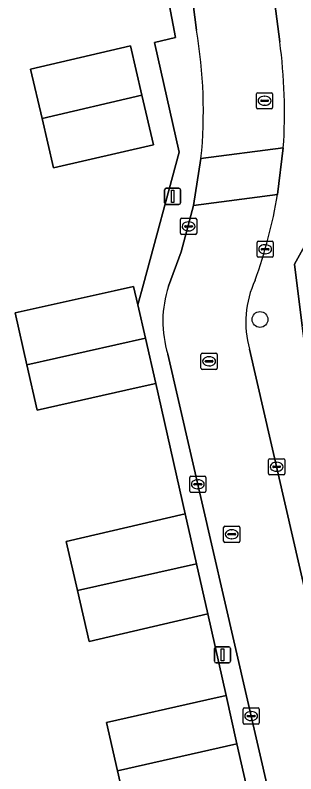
# Model space of a CAD drawing. Extents: x 158472 to 159562, y 388525 to 389606.
# Drawn here: x 159287.73 to 159305.11, y 388907.81 to 388954.85 of the extents above; entities that cross this region are included whole.
import ezdxf

# ---------------------------------------------------------------- set-up
doc = ezdxf.new("R2010")
doc.units = 0
for name, color, linetype in [('IMGEO_Boom', 7, 'Continuous'), ('IMGEO_Erf', 7, 'Continuous'), ('IMGEO_Kolk', 7, 'Continuous'), ('IMGEO_Lichtmast', 7, 'Continuous'), ('IMGEO_Muur', 7, 'Continuous'), ('IMGEO_Pand', 7, 'Continuous'), ('IMGEO_Rijbaan_lokaal_open', 7, 'Continuous'), ('IMGEO_Rioolput', 7, 'Continuous'), ('IMGEO_Voetpad_open', 7, 'Continuous')]:
    doc.layers.add(name, color=color, linetype=linetype)

msp = doc.modelspace()

# ---------------------------------------------------------------- linework, layer by layer
at = {"layer": 'IMGEO_Boom'}
msp.add_circle((159302.891, 388935.981), 0.489, dxfattribs=at)
at = {"layer": 'IMGEO_Erf'}
for points in [[(159294.763, 388904.904), (159294.06, 388907.993), (159293.379, 388910.985), (159299.603, 388912.4), (159300.791, 388912.67), (159299.657, 388917.721), (159292.315, 388916.022), (159291.586, 388919.172), (159290.88, 388922.222), (159298.263, 388923.93), (159296.449, 388932.007), (159295.222, 388931.732), (159289.083, 388930.354), (159288.45, 388933.17), (159287.729, 388936.381), (159293.869, 388937.759), (159295.064, 388938.027), (159295.328, 388936.881), (159295.673, 388938.164), (159297.885, 388946.363), (159296.352, 388953.162), (159297.66, 388953.458), (159296.25, 388960.912)], [(159307.788, 388944.393), (159305.034, 388939.412), (159305.5, 388935.581)]]:
    msp.add_lwpolyline(points, dxfattribs=at)
msp.add_lwpolyline([(159290.104, 388945.379), (159289.392, 388948.445), (159288.68, 388951.509), (159294.865, 388952.946), (159295.576, 388949.883), (159296.289, 388946.815)], close=True, dxfattribs=at)
at = {"layer": 'IMGEO_Kolk'}
for p, q in [((159297.97, 388941.326), (159297.97, 388942.178)), ((159298.045, 388942.252), (159298.897, 388942.252)), ((159298.458, 388942.032), (159298.483, 388942.032)), ((159298.971, 388942.178), (159298.971, 388941.326)), ((159298.229, 388941.746), (159298.229, 388941.758)), ((159298.667, 388941.709), (159298.269, 388941.709)), ((159298.272, 388941.795), (159298.67, 388941.795)), ((159298.713, 388941.758), (159298.713, 388941.746)), ((159298.897, 388941.252), (159298.045, 388941.252)), ((159298.481, 388941.472), (159298.456, 388941.472)), ((159302.712, 388939.909), (159302.712, 388940.761)), ((159302.787, 388940.835), (159303.639, 388940.835)), ((159303.2, 388940.615), (159303.225, 388940.615)), ((159303.713, 388940.761), (159303.713, 388939.909)), ((159302.971, 388940.329), (159302.971, 388940.341)), ((159303.409, 388940.292), (159303.011, 388940.292)), ((159303.014, 388940.378), (159303.412, 388940.378)), ((159303.455, 388940.341), (159303.455, 388940.329)), ((159303.639, 388939.835), (159302.787, 388939.835)), ((159303.223, 388940.055), (159303.198, 388940.055)), ((159303.423, 388926.42), (159303.423, 388927.272)), ((159303.498, 388927.346), (159304.35, 388927.346)), ((159303.911, 388927.126), (159303.936, 388927.126)), ((159304.424, 388927.272), (159304.424, 388926.42)), ((159303.682, 388926.84), (159303.682, 388926.852)), ((159304.12, 388926.803), (159303.722, 388926.803)), ((159303.725, 388926.889), (159304.123, 388926.889)), ((159303.934, 388926.566), (159303.909, 388926.566)), ((159304.166, 388926.852), (159304.166, 388926.84)), ((159298.541, 388925.335), (159298.541, 388926.187)), ((159298.616, 388926.261), (159299.468, 388926.261)), ((159299.029, 388926.041), (159299.054, 388926.041)), ((159299.542, 388926.187), (159299.542, 388925.335)), ((159304.35, 388926.346), (159303.498, 388926.346)), ((159298.8, 388925.755), (159298.8, 388925.767)), ((159299.238, 388925.718), (159298.84, 388925.718)), ((159298.843, 388925.804), (159299.241, 388925.804)), ((159299.284, 388925.767), (159299.284, 388925.755)), ((159299.468, 388925.261), (159298.616, 388925.261)), ((159299.052, 388925.481), (159299.027, 388925.481)), ((159301.847, 388910.965), (159301.847, 388911.817)), ((159301.922, 388911.891), (159302.774, 388911.891)), ((159302.335, 388911.671), (159302.36, 388911.671)), ((159302.848, 388911.817), (159302.848, 388910.965)), ((159302.106, 388911.385), (159302.106, 388911.397)), ((159302.544, 388911.348), (159302.146, 388911.348)), ((159302.149, 388911.434), (159302.547, 388911.434)), ((159302.358, 388911.111), (159302.333, 388911.111)), ((159302.59, 388911.397), (159302.59, 388911.385)), ((159302.774, 388910.891), (159301.922, 388910.891))]:
    msp.add_line(p, q, dxfattribs=at)
for points in [[(159297.97, 388941.326), (159297.97, 388942.178)], [(159298.045, 388942.252), (159298.897, 388942.252)], [(159298.971, 388942.178), (159298.971, 388941.326)], [(159298.897, 388941.252), (159298.045, 388941.252)], [(159302.712, 388939.909), (159302.712, 388940.761)], [(159302.787, 388940.835), (159303.639, 388940.835)], [(159303.713, 388940.761), (159303.713, 388939.909)], [(159303.639, 388939.835), (159302.787, 388939.835)], [(159303.423, 388926.42), (159303.423, 388927.272)], [(159303.498, 388927.346), (159304.35, 388927.346)], [(159304.424, 388927.272), (159304.424, 388926.42)], [(159298.541, 388925.335), (159298.541, 388926.187)], [(159298.616, 388926.261), (159299.468, 388926.261)], [(159299.542, 388926.187), (159299.542, 388925.335)], [(159304.35, 388926.346), (159303.498, 388926.346)], [(159299.468, 388925.261), (159298.616, 388925.261)], [(159301.847, 388910.965), (159301.847, 388911.817)], [(159301.922, 388911.891), (159302.774, 388911.891)], [(159302.848, 388911.817), (159302.848, 388910.965)], [(159302.774, 388910.891), (159301.922, 388910.891)]]:
    msp.add_lwpolyline(points, dxfattribs=at)
for centre, radius, start, end in [((159298.047, 388942.176), 0.0765, 91.552, 178.448), ((159298.047, 388942.176), 0.0765, 91.552, 178.448), ((159298.895, 388942.176), 0.0765, 1.552, 88.448), ((159298.895, 388942.176), 0.0765, 1.552, 88.448), ((159298.269, 388941.755), 0.0403, 85.8775, 175.7526), ((159298.266, 388941.745), 0.0366, 178.938, 274.7102), ((159298.67, 388941.752), 0.043, 264.8664, 352.4533), ((159298.674, 388941.757), 0.0386, 1.7309, 96.639), ((159298.047, 388941.328), 0.0765, 181.552, 268.448), ((159298.047, 388941.328), 0.0765, 181.552, 268.448), ((159298.895, 388941.328), 0.0765, 271.552, 358.448), ((159298.895, 388941.328), 0.0765, 271.552, 358.448), ((159302.789, 388940.759), 0.0765, 91.552, 178.448), ((159302.789, 388940.759), 0.0765, 91.552, 178.448), ((159303.637, 388940.759), 0.0765, 1.552, 88.448), ((159303.637, 388940.759), 0.0765, 1.552, 88.448), ((159303.011, 388940.338), 0.0403, 85.8775, 175.7526), ((159303.008, 388940.328), 0.0366, 178.938, 274.7102), ((159303.412, 388940.335), 0.043, 264.8664, 352.4533), ((159303.416, 388940.34), 0.0386, 1.7309, 96.639), ((159302.789, 388939.911), 0.0765, 181.552, 268.448), ((159302.789, 388939.911), 0.0765, 181.552, 268.448), ((159303.637, 388939.911), 0.0765, 271.552, 358.448), ((159303.637, 388939.911), 0.0765, 271.552, 358.448), ((159303.5, 388927.27), 0.0765, 91.552, 178.448), ((159303.5, 388927.27), 0.0765, 91.552, 178.448), ((159304.348, 388927.27), 0.0765, 1.552, 88.448), ((159304.348, 388927.27), 0.0765, 1.552, 88.448), ((159303.722, 388926.849), 0.0403, 85.8775, 175.7526), ((159303.719, 388926.839), 0.0366, 178.938, 274.7102), ((159304.123, 388926.846), 0.043, 264.8664, 352.4533), ((159304.127, 388926.851), 0.0386, 1.7309, 96.639), ((159298.618, 388926.185), 0.0765, 91.552, 178.448), ((159298.618, 388926.185), 0.0765, 91.552, 178.448), ((159299.466, 388926.185), 0.0765, 1.552, 88.448), ((159299.466, 388926.185), 0.0765, 1.552, 88.448), ((159303.5, 388926.422), 0.0765, 181.552, 268.448), ((159303.5, 388926.422), 0.0765, 181.552, 268.448), ((159304.348, 388926.422), 0.0765, 271.552, 358.448), ((159304.348, 388926.422), 0.0765, 271.552, 358.448), ((159298.84, 388925.764), 0.0403, 85.8775, 175.7526), ((159298.837, 388925.754), 0.0366, 178.938, 274.7102), ((159299.241, 388925.761), 0.043, 264.8664, 352.4533), ((159299.245, 388925.766), 0.0386, 1.7309, 96.639), ((159298.618, 388925.337), 0.0765, 181.552, 268.448), ((159298.618, 388925.337), 0.0765, 181.552, 268.448), ((159299.466, 388925.337), 0.0765, 271.552, 358.448), ((159299.466, 388925.337), 0.0765, 271.552, 358.448), ((159301.924, 388911.815), 0.0765, 91.552, 178.448), ((159301.924, 388911.815), 0.0765, 91.552, 178.448), ((159302.772, 388911.815), 0.0765, 1.552, 88.448), ((159302.772, 388911.815), 0.0765, 1.552, 88.448), ((159302.146, 388911.394), 0.0403, 85.8775, 175.7526), ((159302.143, 388911.384), 0.0366, 178.938, 274.7102), ((159302.547, 388911.391), 0.043, 264.8664, 352.4533), ((159302.551, 388911.396), 0.0386, 1.7309, 96.639), ((159301.924, 388910.967), 0.0765, 181.552, 268.448), ((159301.924, 388910.967), 0.0765, 181.552, 268.448), ((159302.772, 388910.967), 0.0765, 271.552, 358.448), ((159302.772, 388910.967), 0.0765, 271.552, 358.448)]:
    msp.add_arc(centre, radius, start, end, dxfattribs=at)
for centre, major_axis, ratio, start_param, end_param in [((159298.457, 388941.752), (-0.387, 0.002), 0.722429, 4.712389, 7.853982), ((159298.482, 388941.752), (-0.39, 0.002), 0.717154, 1.570796, 4.712389), ((159303.199, 388940.335), (-0.387, 0.002), 0.722429, 4.712389, 7.853982), ((159303.224, 388940.335), (-0.39, 0.002), 0.717154, 1.570796, 4.712389), ((159303.91, 388926.846), (-0.387, 0.002), 0.722429, 4.712389, 7.853982), ((159303.935, 388926.846), (-0.39, 0.002), 0.717154, 1.570796, 4.712389), ((159299.028, 388925.761), (-0.387, 0.002), 0.722429, 4.712389, 7.853982), ((159299.053, 388925.761), (-0.39, 0.002), 0.717154, 1.570796, 4.712389), ((159302.334, 388911.391), (-0.387, 0.002), 0.722429, 4.712389, 7.853982), ((159302.359, 388911.391), (-0.39, 0.002), 0.717154, 1.570796, 4.712389)]:
    msp.add_ellipse(centre, major_axis=major_axis, ratio=ratio, start_param=start_param, end_param=end_param, dxfattribs=at)
at = {"layer": 'IMGEO_Lichtmast'}
for p, q in [((159296.982, 388943.212), (159296.982, 388944.012)), ((159296.982, 388944.012), (159296.982, 388943.212)), ((159297.082, 388944.112), (159297.872, 388944.112)), ((159297.872, 388944.112), (159297.082, 388944.112)), ((159297.972, 388944.012), (159297.972, 388943.212)), ((159297.972, 388943.212), (159297.972, 388944.012)), ((159297.872, 388943.112), (159297.082, 388943.112)), ((159297.082, 388943.112), (159297.872, 388943.112)), ((159300.174, 388915.686), (159300.964, 388915.686)), ((159300.964, 388915.686), (159300.174, 388915.686)), ((159300.074, 388914.786), (159300.074, 388915.586)), ((159300.074, 388915.586), (159300.074, 388914.786)), ((159301.064, 388915.586), (159301.064, 388914.786)), ((159301.064, 388914.786), (159301.064, 388915.586)), ((159300.964, 388914.686), (159300.174, 388914.686)), ((159300.174, 388914.686), (159300.964, 388914.686))]:
    msp.add_line(p, q, dxfattribs=at)
for points in [[(159297.402, 388943.987), (159297.552, 388943.987), (159297.552, 388943.237), (159297.402, 388943.237), (159297.402, 388943.987)], [(159300.494, 388915.561), (159300.644, 388915.561), (159300.644, 388914.811), (159300.494, 388914.811), (159300.494, 388915.561)]]:
    msp.add_lwpolyline(points, dxfattribs=at)
for centre, start, end in [((159297.082, 388944.012), 90, 180), ((159297.082, 388944.012), 90, 180), ((159297.872, 388944.012), 0, 90), ((159297.872, 388944.012), 360, 90), ((159297.082, 388943.212), 180, 270), ((159297.082, 388943.212), 180, 270), ((159297.872, 388943.212), 270, 0), ((159297.872, 388943.212), 270, 0), ((159300.174, 388915.586), 90, 180), ((159300.174, 388915.586), 90, 180), ((159300.964, 388915.586), 0, 90), ((159300.964, 388915.586), 360, 90), ((159300.174, 388914.786), 180, 270), ((159300.174, 388914.786), 180, 270), ((159300.964, 388914.786), 270, 0), ((159300.964, 388914.786), 270, 0)]:
    msp.add_arc(centre, 0.1, start, end, dxfattribs=at)
at = {"layer": 'IMGEO_Muur'}
for points in [[(159296.25, 388960.912), (159297.66, 388953.458)], [(159296.352, 388953.162), (159297.66, 388953.458)], [(159296.352, 388953.162), (159297.885, 388946.363), (159295.673, 388938.164)], [(159307.494, 388946.51), (159307.788, 388944.393), (159305.034, 388939.412), (159305.5, 388935.581)], [(159296.449, 388932.007), (159298.263, 388923.93)]]:
    msp.add_lwpolyline(points, dxfattribs=at)
at = {"layer": 'IMGEO_Pand'}
for points in [[(159289.392, 388948.445), (159295.576, 388949.883), (159294.865, 388952.946), (159288.68, 388951.509)], [(159289.392, 388948.445), (159290.104, 388945.379), (159296.289, 388946.815), (159295.576, 388949.883)], [(159288.45, 388933.17), (159295.802, 388934.82), (159295.328, 388936.881), (159295.064, 388938.027), (159293.869, 388937.759), (159287.729, 388936.381)], [(159288.45, 388933.17), (159289.083, 388930.354), (159295.222, 388931.732), (159296.449, 388932.007), (159295.802, 388934.82)], [(159291.586, 388919.172), (159298.959, 388920.829), (159298.263, 388923.93), (159290.88, 388922.222)], [(159291.586, 388919.172), (159292.315, 388916.022), (159299.657, 388917.721), (159298.959, 388920.829)], [(159294.06, 388907.993), (159301.467, 388909.657), (159300.791, 388912.67), (159299.603, 388912.4), (159293.379, 388910.985)], [(159301.467, 388909.657), (159294.06, 388907.993), (159294.763, 388904.904), (159296.71, 388905.347), (159297.594, 388901.461), (159299.975, 388901.982), (159302.318, 388905.874), (159302.157, 388906.585)]]:
    msp.add_lwpolyline(points, close=True, dxfattribs=at)
at = {"layer": 'IMGEO_Rijbaan_lokaal_open'}
for points in [[(159304.117, 388953.2), (159300.795, 388978.752)], [(159295.954, 388977.418), (159298.957, 388953.914)], [(159299.239, 388945.957), (159304.338, 388946.612)], [(159303.987, 388943.724), (159298.779, 388943.055), (159298.005, 388940.166), (159297.226, 388938.043)], [(159305.797, 388918.688), (159302.251, 388934.14)], [(159297.186, 388933.825), (159303.44, 388906.639)]]:
    msp.add_lwpolyline(points, dxfattribs=at)
msp.add_lwpolyline([(159298.779, 388943.055), (159303.987, 388943.724), (159304.338, 388946.612), (159299.239, 388945.957)], close=True, dxfattribs=at)
for centre, radius, start, end in [((159270.029, 388948.905), 29.358, 354.2364, 9.8231), ((159271.532, 388948.809), 32.879, 356.1682, 7.6744), ((159271.533, 388949.409), 32.948, 340.4981, 350.0636), ((159308.07, 388935.825), 6.058, 154.7435, 196.1513), ((159303.801, 388935.871), 6.925, 161.7236, 197.1898)]:
    msp.add_arc(centre, radius, start, end, dxfattribs=at)
at = {"layer": 'IMGEO_Rioolput'}
for p, q in [((159302.752, 388950.04), (159303.604, 388950.04)), ((159302.677, 388949.114), (159302.677, 388949.966)), ((159302.936, 388949.534), (159302.936, 388949.546)), ((159302.979, 388949.583), (159303.377, 388949.583)), ((159303.165, 388949.82), (159303.19, 388949.82)), ((159303.42, 388949.546), (159303.42, 388949.534)), ((159303.678, 388949.966), (159303.678, 388949.114)), ((159303.374, 388949.497), (159302.976, 388949.497)), ((159303.188, 388949.26), (159303.163, 388949.26)), ((159303.604, 388949.04), (159302.752, 388949.04)), ((159299.239, 388932.959), (159299.239, 388933.811)), ((159299.314, 388933.885), (159300.166, 388933.885)), ((159299.727, 388933.665), (159299.752, 388933.665)), ((159300.24, 388933.811), (159300.24, 388932.959)), ((159299.498, 388933.379), (159299.498, 388933.391)), ((159299.936, 388933.342), (159299.538, 388933.342)), ((159299.541, 388933.428), (159299.939, 388933.428)), ((159299.75, 388933.105), (159299.725, 388933.105)), ((159299.982, 388933.391), (159299.982, 388933.379)), ((159300.166, 388932.885), (159299.314, 388932.885)), ((159300.642, 388922.233), (159300.642, 388923.085)), ((159300.717, 388923.159), (159301.569, 388923.159)), ((159301.13, 388922.939), (159301.155, 388922.939)), ((159301.643, 388923.085), (159301.643, 388922.233)), ((159300.901, 388922.653), (159300.901, 388922.665)), ((159301.339, 388922.616), (159300.941, 388922.616)), ((159300.944, 388922.702), (159301.342, 388922.702)), ((159301.153, 388922.379), (159301.128, 388922.379)), ((159301.385, 388922.665), (159301.385, 388922.653)), ((159301.569, 388922.159), (159300.717, 388922.159))]:
    msp.add_line(p, q, dxfattribs=at)
for points in [[(159302.752, 388950.04), (159303.604, 388950.04)], [(159302.677, 388949.114), (159302.677, 388949.966)], [(159303.678, 388949.966), (159303.678, 388949.114)], [(159303.604, 388949.04), (159302.752, 388949.04)], [(159299.239, 388932.959), (159299.239, 388933.811)], [(159299.314, 388933.885), (159300.166, 388933.885)], [(159300.24, 388933.811), (159300.24, 388932.959)], [(159300.166, 388932.885), (159299.314, 388932.885)], [(159300.642, 388922.233), (159300.642, 388923.085)], [(159300.717, 388923.159), (159301.569, 388923.159)], [(159301.643, 388923.085), (159301.643, 388922.233)], [(159301.569, 388922.159), (159300.717, 388922.159)]]:
    msp.add_lwpolyline(points, dxfattribs=at)
for centre, radius, start, end in [((159302.754, 388949.964), 0.0765, 91.552, 178.448), ((159302.754, 388949.964), 0.0765, 91.552, 178.448), ((159303.602, 388949.964), 0.0765, 1.552, 88.448), ((159303.602, 388949.964), 0.0765, 1.552, 88.448), ((159302.976, 388949.543), 0.0403, 85.8775, 175.7526), ((159303.381, 388949.545), 0.0386, 1.7309, 96.639), ((159302.754, 388949.116), 0.0765, 181.552, 268.448), ((159302.754, 388949.116), 0.0765, 181.552, 268.448), ((159302.973, 388949.533), 0.0366, 178.938, 274.7102), ((159303.377, 388949.54), 0.043, 264.8664, 352.4533), ((159303.602, 388949.116), 0.0765, 271.552, 358.448), ((159303.602, 388949.116), 0.0765, 271.552, 358.448), ((159299.316, 388933.809), 0.0765, 91.552, 178.448), ((159299.316, 388933.809), 0.0765, 91.552, 178.448), ((159300.164, 388933.809), 0.0765, 1.552, 88.448), ((159300.164, 388933.809), 0.0765, 1.552, 88.448), ((159299.538, 388933.388), 0.0403, 85.8775, 175.7526), ((159299.535, 388933.378), 0.0366, 178.938, 274.7102), ((159299.939, 388933.385), 0.043, 264.8664, 352.4533), ((159299.943, 388933.39), 0.0386, 1.7309, 96.639), ((159299.316, 388932.961), 0.0765, 181.552, 268.448), ((159299.316, 388932.961), 0.0765, 181.552, 268.448), ((159300.164, 388932.961), 0.0765, 271.552, 358.448), ((159300.164, 388932.961), 0.0765, 271.552, 358.448), ((159300.719, 388923.083), 0.0765, 91.552, 178.448), ((159300.719, 388923.083), 0.0765, 91.552, 178.448), ((159301.567, 388923.083), 0.0765, 1.552, 88.448), ((159301.567, 388923.083), 0.0765, 1.552, 88.448), ((159300.941, 388922.662), 0.0403, 85.8775, 175.7526), ((159300.938, 388922.652), 0.0366, 178.938, 274.7102), ((159301.342, 388922.659), 0.043, 264.8664, 352.4533), ((159301.346, 388922.664), 0.0386, 1.7309, 96.639), ((159300.719, 388922.235), 0.0765, 181.552, 268.448), ((159300.719, 388922.235), 0.0765, 181.552, 268.448), ((159301.567, 388922.235), 0.0765, 271.552, 358.448), ((159301.567, 388922.235), 0.0765, 271.552, 358.448)]:
    msp.add_arc(centre, radius, start, end, dxfattribs=at)
for centre, major_axis, ratio, start_param, end_param in [((159303.164, 388949.54), (-0.387, 0.002), 0.722429, 4.712389, 7.853982), ((159303.189, 388949.54), (-0.39, 0.002), 0.717154, 1.570796, 4.712389), ((159299.726, 388933.385), (-0.387, 0.002), 0.722429, 4.712389, 7.853982), ((159299.751, 388933.385), (-0.39, 0.002), 0.717154, 1.570796, 4.712389), ((159301.129, 388922.659), (-0.387, 0.002), 0.722429, 4.712389, 7.853982), ((159301.154, 388922.659), (-0.39, 0.002), 0.717154, 1.570796, 4.712389)]:
    msp.add_ellipse(centre, major_axis=major_axis, ratio=ratio, start_param=start_param, end_param=end_param, dxfattribs=at)
at = {"layer": 'IMGEO_Voetpad_open'}
for points in [[(159296.486, 388983.681), (159292.853, 388984.37), (159293.679, 388980.141), (159294.891, 388973.933), (159295.396, 388971.348), (159296.184, 388967.314), (159295.075, 388967.12), (159296.25, 388960.912), (159297.66, 388953.458), (159296.352, 388953.162), (159297.885, 388946.363), (159295.673, 388938.164), (159295.328, 388936.881), (159295.802, 388934.82), (159296.449, 388932.007), (159298.263, 388923.93), (159298.959, 388920.829), (159299.657, 388917.721), (159300.791, 388912.67), (159301.467, 388909.657), (159302.157, 388906.585), (159302.318, 388905.874), (159303.44, 388906.639), (159297.186, 388933.825)], [(159300.712, 388979.482), (159300.795, 388978.752), (159304.117, 388953.2)], [(159298.957, 388953.914), (159295.954, 388977.418)], [(159302.251, 388934.14), (159305.797, 388918.688), (159306.488, 388918.832), (159308.508, 388919.295), (159306.656, 388926.839), (159306.271, 388929.702), (159305.5, 388935.581), (159305.034, 388939.412), (159307.788, 388944.393), (159307.494, 388946.51), (159307.144, 388949.193), (159306.579, 388953.52), (159306.396, 388954.915), (159305.847, 388959.076), (159304.84, 388966.62), (159303.441, 388977.48)], [(159304.338, 388946.612), (159303.987, 388943.724)], [(159297.226, 388938.043), (159298.005, 388940.166), (159298.779, 388943.055), (159299.239, 388945.957)]]:
    msp.add_lwpolyline(points, dxfattribs=at)
for centre, radius, start, end in [((159270.029, 388948.905), 29.358, 354.2364, 9.8231), ((159271.532, 388948.809), 32.879, 356.1682, 7.6744), ((159271.533, 388949.409), 32.948, 340.4981, 350.0636), ((159308.07, 388935.825), 6.058, 154.7435, 196.1513), ((159303.801, 388935.871), 6.925, 161.7236, 197.1898)]:
    msp.add_arc(centre, radius, start, end, dxfattribs=at)

doc.saveas('drawing.dxf')
